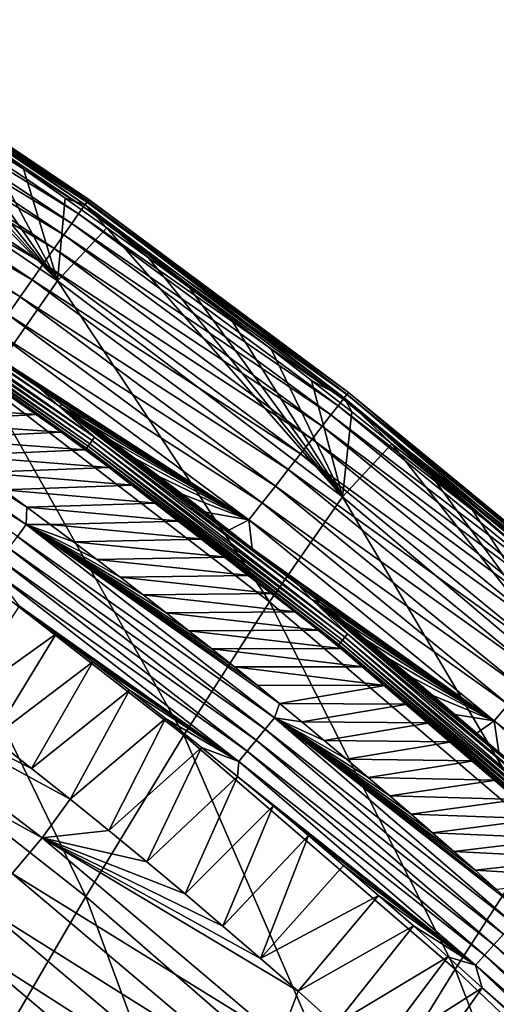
# Model space of a CAD drawing. Header units: millimetres. Extents: x -300 to 300, y -500 to 500.
# Tile 974 of 988: x 193 to 204, y 438 to 462. Entities that reach past the tile are written whole.
import ezdxf

# ---------------------------------------------------------------- set-up
doc = ezdxf.new("R2010")
doc.units = ezdxf.units.MM
doc.header["$LTSCALE"] = 81.481481
for name, color, linetype in [('19', 7, 'CONTINUOUS'), ('23', 7, 'CONTINUOUS'), ('26', 7, 'CONTINUOUS'), ('27', 7, 'CONTINUOUS'), ('29', 7, 'CONTINUOUS'), ('30', 7, 'CONTINUOUS'), ('32', 7, 'CONTINUOUS')]:
    doc.layers.add(name, color=color, linetype=linetype)

msp = doc.modelspace()

# ---------------------------------------------------------------- linework, layer by layer
at = {"layer": '19', "color": 7, "linetype": 'CONTINUOUS'}
for points in [[(186.307, 460.497, 10.887), (193.548, 455.58, 10.842), (187.547, 461.766, 6.659), (186.307, 460.497, 10.887)], [(187.547, 461.766, 6.659), (193.548, 455.58, 10.842), (188.592, 461.09, 6.67), (187.547, 461.766, 6.659)], [(188.592, 461.09, 6.67), (193.548, 455.58, 10.842), (189.632, 460.407, 6.681), (188.592, 461.09, 6.67)], [(193.548, 455.58, 10.842), (186.307, 460.497, 10.887), (191.797, 453.07, 16.182), (193.548, 455.58, 10.842)], [(189.632, 460.407, 6.681), (193.548, 455.58, 10.842), (190.667, 459.716, 6.691), (189.632, 460.407, 6.681)], [(190.667, 459.716, 6.691), (193.548, 455.58, 10.842), (191.697, 459.017, 6.702), (190.667, 459.716, 6.691)], [(191.697, 459.017, 6.702), (193.548, 455.58, 10.842), (192.721, 458.311, 6.712), (191.697, 459.017, 6.702)], [(192.721, 458.311, 6.712), (193.548, 455.58, 10.842), (193.74, 457.597, 6.722), (192.721, 458.311, 6.712)], [(193.74, 457.597, 6.722), (193.548, 455.58, 10.842), (194.754, 456.875, 6.731), (193.74, 457.597, 6.722)], [(193.548, 455.58, 10.842), (200.496, 450.313, 10.795), (194.754, 456.875, 6.731), (193.548, 455.58, 10.842)], [(194.754, 456.875, 6.731), (200.496, 450.313, 10.795), (195.762, 456.146, 6.741), (194.754, 456.875, 6.731)], [(195.762, 456.146, 6.741), (200.496, 450.313, 10.795), (196.766, 455.409, 6.75), (195.762, 456.146, 6.741)], [(198.721, 447.755, 16.11), (193.548, 455.58, 10.842), (191.797, 453.07, 16.182), (198.721, 447.755, 16.11)], [(200.496, 450.313, 10.795), (193.548, 455.58, 10.842), (198.721, 447.755, 16.11), (200.496, 450.313, 10.795)], [(196.766, 455.409, 6.75), (200.496, 450.313, 10.795), (197.763, 454.665, 6.759), (196.766, 455.409, 6.75)], [(197.763, 454.665, 6.759), (200.496, 450.313, 10.795), (198.756, 453.913, 6.768), (197.763, 454.665, 6.759)], [(198.756, 453.913, 6.768), (200.496, 450.313, 10.795), (199.743, 453.153, 6.777), (198.756, 453.913, 6.768)], [(196.633, 444.503, 21.133), (191.797, 453.07, 16.182), (189.746, 449.852, 21.228), (196.633, 444.503, 21.133)], [(198.721, 447.755, 16.11), (191.797, 453.07, 16.182), (196.633, 444.503, 21.133), (198.721, 447.755, 16.11)], [(199.743, 453.153, 6.777), (200.496, 450.313, 10.795), (200.724, 452.385, 6.785), (199.743, 453.153, 6.777)], [(200.724, 452.385, 6.785), (200.496, 450.313, 10.795), (201.7, 451.609, 6.793), (200.724, 452.385, 6.785)], [(200.496, 450.313, 10.795), (207.156, 444.686, 10.748), (201.7, 451.609, 6.793), (200.496, 450.313, 10.795)], [(201.7, 451.609, 6.793), (207.156, 444.686, 10.748), (202.671, 450.826, 6.801), (201.7, 451.609, 6.793)], [(202.671, 450.826, 6.801), (207.156, 444.686, 10.748), (203.636, 450.034, 6.809), (202.671, 450.826, 6.801)], [(205.363, 442.082, 16.036), (200.496, 450.313, 10.795), (198.721, 447.755, 16.11), (205.363, 442.082, 16.036)], [(207.156, 444.686, 10.748), (200.496, 450.313, 10.795), (205.363, 442.082, 16.036), (207.156, 444.686, 10.748)], [(203.636, 450.034, 6.809), (207.156, 444.686, 10.748), (204.596, 449.235, 6.816), (203.636, 450.034, 6.809)], [(194.242, 440.572, 25.872), (189.746, 449.852, 21.228), (187.407, 445.941, 25.988), (194.242, 440.572, 25.872)], [(196.633, 444.503, 21.133), (189.746, 449.852, 21.228), (194.242, 440.572, 25.872), (196.633, 444.503, 21.133)], [(203.243, 438.799, 21.036), (198.721, 447.755, 16.11), (196.633, 444.503, 21.133), (203.243, 438.799, 21.036)], [(205.363, 442.082, 16.036), (198.721, 447.755, 16.11), (203.243, 438.799, 21.036), (205.363, 442.082, 16.036)], [(194.242, 440.572, 25.872), (187.407, 445.941, 25.988), (191.559, 435.978, 30.336), (194.242, 440.572, 25.872)], [(200.806, 434.85, 25.755), (196.633, 444.503, 21.133), (194.242, 440.572, 25.872), (200.806, 434.85, 25.755)], [(203.243, 438.799, 21.036), (196.633, 444.503, 21.133), (200.806, 434.85, 25.755), (203.243, 438.799, 21.036)], [(209.58, 432.732, 20.937), (205.363, 442.082, 16.036), (203.243, 438.799, 21.036), (209.58, 432.732, 20.937)], [(198.063, 430.253, 30.201), (194.242, 440.572, 25.872), (191.559, 435.978, 30.336), (198.063, 430.253, 30.201)], [(200.806, 434.85, 25.755), (194.242, 440.572, 25.872), (198.063, 430.253, 30.201), (200.806, 434.85, 25.755)], [(207.102, 428.77, 25.635), (203.243, 438.799, 21.036), (200.806, 434.85, 25.755), (207.102, 428.77, 25.635)], [(209.58, 432.732, 20.937), (203.243, 438.799, 21.036), (207.102, 428.77, 25.635), (209.58, 432.732, 20.937)]]:
    msp.add_3dface(points, dxfattribs=at)
at = {"layer": '23', "color": 7, "linetype": 'CONTINUOUS'}
for points in [[(193.519, 446.975, 1.06), (191.009, 445.173, 2.814), (192.62, 447.651, 1.062), (193.519, 446.975, 1.06)], [(191.964, 444.436, 2.816), (191.009, 445.173, 2.814), (193.519, 446.975, 1.06), (191.964, 444.436, 2.816)], [(194.413, 446.292, 1.058), (191.964, 444.436, 2.816), (193.519, 446.975, 1.06), (194.413, 446.292, 1.058)], [(192.914, 443.691, 2.817), (191.964, 444.436, 2.816), (194.413, 446.292, 1.058), (192.914, 443.691, 2.817)], [(195.301, 445.602, 1.056), (192.914, 443.691, 2.817), (194.413, 446.292, 1.058), (195.301, 445.602, 1.056)], [(193.858, 442.939, 2.819), (192.914, 443.691, 2.817), (195.301, 445.602, 1.056), (193.858, 442.939, 2.819)], [(196.185, 444.906, 1.055), (193.858, 442.939, 2.819), (195.301, 445.602, 1.056), (196.185, 444.906, 1.055)], [(194.797, 442.178, 2.82), (193.858, 442.939, 2.819), (196.185, 444.906, 1.055), (194.797, 442.178, 2.82)], [(197.063, 444.204, 1.053), (194.797, 442.178, 2.82), (196.185, 444.906, 1.055), (197.063, 444.204, 1.053)], [(195.731, 441.41, 2.822), (194.797, 442.178, 2.82), (197.063, 444.204, 1.053), (195.731, 441.41, 2.822)], [(197.937, 443.495, 1.052), (195.731, 441.41, 2.822), (197.063, 444.204, 1.053), (197.937, 443.495, 1.052)], [(196.66, 440.634, 2.823), (195.731, 441.41, 2.822), (197.937, 443.495, 1.052), (196.66, 440.634, 2.823)], [(198.805, 442.779, 1.05), (196.66, 440.634, 2.823), (197.937, 443.495, 1.052), (198.805, 442.779, 1.05)], [(197.584, 439.849, 2.825), (196.66, 440.634, 2.823), (198.805, 442.779, 1.05), (197.584, 439.849, 2.825)], [(199.667, 442.057, 1.049), (197.584, 439.849, 2.825), (198.805, 442.779, 1.05), (199.667, 442.057, 1.049)], [(198.502, 439.057, 2.826), (197.584, 439.849, 2.825), (199.667, 442.057, 1.049), (198.502, 439.057, 2.826)], [(200.525, 441.328, 1.047), (198.502, 439.057, 2.826), (199.667, 442.057, 1.049), (200.525, 441.328, 1.047)], [(201.378, 440.593, 1.046), (198.502, 439.057, 2.826), (200.525, 441.328, 1.047), (201.378, 440.593, 1.046)], [(199.415, 438.257, 2.827), (198.502, 439.057, 2.826), (201.378, 440.593, 1.046), (199.415, 438.257, 2.827)], [(202.225, 439.85, 1.045), (199.415, 438.257, 2.827), (201.378, 440.593, 1.046), (202.225, 439.85, 1.045)], [(200.321, 437.45, 2.828), (199.415, 438.257, 2.827), (202.225, 439.85, 1.045), (200.321, 437.45, 2.828)], [(203.068, 439.101, 1.044), (200.321, 437.45, 2.828), (202.225, 439.85, 1.045), (203.068, 439.101, 1.044)], [(201.221, 436.636, 2.829), (200.321, 437.45, 2.828), (203.068, 439.101, 1.044), (201.221, 436.636, 2.829)], [(203.905, 438.344, 1.043), (201.221, 436.636, 2.829), (203.068, 439.101, 1.044), (203.905, 438.344, 1.043)], [(202.114, 435.815, 2.83), (201.221, 436.636, 2.829), (203.905, 438.344, 1.043), (202.114, 435.815, 2.83)], [(204.737, 437.581, 1.043), (202.114, 435.815, 2.83), (203.905, 438.344, 1.043), (204.737, 437.581, 1.043)]]:
    msp.add_3dface(points, dxfattribs=at)
at = {"layer": '26', "color": 7, "linetype": 'CONTINUOUS'}
for points in [[(187.165, 446.586, 3.562), (193.173, 441.995, 3.562), (186.478, 445.684, 4.414), (187.165, 446.586, 3.562)], [(191.964, 444.436, 2.816), (192.914, 443.691, 2.817), (187.165, 446.586, 3.562), (191.964, 444.436, 2.816)], [(192.914, 443.691, 2.817), (193.858, 442.939, 2.819), (187.165, 446.586, 3.562), (192.914, 443.691, 2.817)], [(187.165, 446.586, 3.562), (193.858, 442.939, 2.819), (193.173, 441.995, 3.562), (187.165, 446.586, 3.562)], [(186.478, 445.684, 4.414), (193.173, 441.995, 3.562), (192.447, 441.126, 4.401), (186.478, 445.684, 4.414)], [(193.858, 442.939, 2.819), (194.797, 442.178, 2.82), (193.173, 441.995, 3.562), (193.858, 442.939, 2.819)], [(193.173, 441.995, 3.562), (198.98, 437.087, 3.561), (192.447, 441.126, 4.401), (193.173, 441.995, 3.562)], [(194.797, 442.178, 2.82), (195.731, 441.41, 2.822), (193.173, 441.995, 3.562), (194.797, 442.178, 2.82)], [(195.731, 441.41, 2.822), (196.66, 440.634, 2.823), (193.173, 441.995, 3.562), (195.731, 441.41, 2.822)], [(196.66, 440.634, 2.823), (197.584, 439.849, 2.825), (193.173, 441.995, 3.562), (196.66, 440.634, 2.823)], [(197.584, 439.849, 2.825), (198.502, 439.057, 2.826), (193.173, 441.995, 3.562), (197.584, 439.849, 2.825)], [(198.502, 439.057, 2.826), (199.415, 438.257, 2.827), (193.173, 441.995, 3.562), (198.502, 439.057, 2.826)], [(193.173, 441.995, 3.562), (199.415, 438.257, 2.827), (198.98, 437.087, 3.561), (193.173, 441.995, 3.562)], [(192.447, 441.126, 4.401), (198.216, 436.252, 4.39), (191.758, 440.302, 5.32), (192.447, 441.126, 4.401)], [(192.447, 441.126, 4.401), (198.98, 437.087, 3.561), (198.216, 436.252, 4.39), (192.447, 441.126, 4.401)], [(191.758, 440.302, 5.32), (197.492, 435.459, 5.299), (191.112, 439.532, 6.313), (191.758, 440.302, 5.32)], [(191.758, 440.302, 5.32), (198.216, 436.252, 4.39), (197.492, 435.459, 5.299), (191.758, 440.302, 5.32)], [(191.112, 439.532, 6.313), (196.811, 434.717, 6.28), (190.513, 438.819, 7.372), (191.112, 439.532, 6.313)], [(191.112, 439.532, 6.313), (197.492, 435.459, 5.299), (196.811, 434.717, 6.28), (191.112, 439.532, 6.313)], [(189.967, 438.169, 8.486), (190.513, 438.819, 7.372), (196.18, 434.03, 7.328), (189.967, 438.169, 8.486)], [(190.513, 438.819, 7.372), (196.811, 434.717, 6.28), (196.18, 434.03, 7.328), (190.513, 438.819, 7.372)], [(190.839, 437.463, 8.476), (189.967, 438.169, 8.486), (196.18, 434.03, 7.328), (190.839, 437.463, 8.476)], [(199.415, 438.257, 2.827), (200.321, 437.45, 2.828), (198.98, 437.087, 3.561), (199.415, 438.257, 2.827)]]:
    msp.add_3dface(points, dxfattribs=at)
at = {"layer": '27', "color": 7, "linetype": 'CONTINUOUS'}
for points in [[(187.712, 461.825, 6.194), (194.225, 457.433, 6.259), (187.764, 461.908, 5.691), (187.712, 461.825, 6.194)], [(194.31, 457.556, 4.663), (187.738, 461.872, 4.041), (187.78, 461.936, 4.606), (194.31, 457.556, 4.663)], [(194.284, 457.518, 5.754), (187.787, 461.947, 5.16), (187.764, 461.908, 5.691), (194.284, 457.518, 5.754)], [(194.225, 457.433, 6.259), (194.284, 457.518, 5.754), (187.764, 461.908, 5.691), (194.225, 457.433, 6.259)], [(194.314, 457.561, 5.22), (187.78, 461.936, 4.606), (187.787, 461.947, 5.16), (194.314, 457.561, 5.22)], [(194.31, 457.556, 4.663), (187.78, 461.936, 4.606), (194.314, 457.561, 5.22), (194.31, 457.556, 4.663)], [(194.314, 457.561, 5.22), (187.787, 461.947, 5.16), (194.284, 457.518, 5.754), (194.314, 457.561, 5.22)], [(194.186, 457.383, 3.52), (187.543, 461.568, 2.919), (187.659, 461.749, 3.474), (194.186, 457.383, 3.52)], [(194.268, 457.498, 4.092), (187.659, 461.749, 3.474), (187.738, 461.872, 4.041), (194.268, 457.498, 4.092)], [(194.186, 457.383, 3.52), (187.659, 461.749, 3.474), (194.268, 457.498, 4.092), (194.186, 457.383, 3.52)], [(191.697, 459.017, 6.702), (192.721, 458.311, 6.712), (187.712, 461.825, 6.194), (191.697, 459.017, 6.702)], [(192.721, 458.311, 6.712), (193.74, 457.597, 6.722), (187.712, 461.825, 6.194), (192.721, 458.311, 6.712)], [(187.712, 461.825, 6.194), (193.74, 457.597, 6.722), (194.225, 457.433, 6.259), (187.712, 461.825, 6.194)], [(194.268, 457.498, 4.092), (187.738, 461.872, 4.041), (194.31, 457.556, 4.663), (194.268, 457.498, 4.092)], [(194.064, 457.21, 2.957), (187.39, 461.33, 2.387), (187.543, 461.568, 2.919), (194.064, 457.21, 2.957)], [(194.064, 457.21, 2.957), (187.543, 461.568, 2.919), (194.186, 457.383, 3.52), (194.064, 457.21, 2.957)], [(193.901, 456.981, 2.419), (187.204, 461.037, 1.891), (187.39, 461.33, 2.387), (193.901, 456.981, 2.419)], [(193.901, 456.981, 2.419), (187.39, 461.33, 2.387), (194.064, 457.21, 2.957), (193.901, 456.981, 2.419)], [(193.702, 456.698, 1.917), (186.987, 460.698, 1.442), (187.204, 461.037, 1.891), (193.702, 456.698, 1.917)], [(193.702, 456.698, 1.917), (187.204, 461.037, 1.891), (193.901, 456.981, 2.419), (193.702, 456.698, 1.917)], [(193.469, 456.368, 1.462), (186.746, 460.319, 1.049), (186.987, 460.698, 1.442), (193.469, 456.368, 1.462)], [(193.469, 456.368, 1.462), (186.987, 460.698, 1.442), (193.702, 456.698, 1.917), (193.469, 456.368, 1.462)], [(193.209, 456, 1.063), (186.487, 459.911, 0.718), (186.746, 460.319, 1.049), (193.209, 456, 1.063)], [(193.209, 456, 1.063), (186.746, 460.319, 1.049), (193.469, 456.368, 1.462), (193.209, 456, 1.063)], [(192.929, 455.603, 0.727), (186.215, 459.484, 0.451), (186.487, 459.911, 0.718), (192.929, 455.603, 0.727)], [(192.929, 455.603, 0.727), (186.487, 459.911, 0.718), (193.209, 456, 1.063), (192.929, 455.603, 0.727)], [(192.636, 455.187, 0.456), (185.937, 459.048, 0.249), (186.215, 459.484, 0.451), (192.636, 455.187, 0.456)], [(192.636, 455.187, 0.456), (186.215, 459.484, 0.451), (192.929, 455.603, 0.727), (192.636, 455.187, 0.456)], [(192.336, 454.762, 0.252), (185.937, 459.048, 0.249), (192.636, 455.187, 0.456), (192.336, 454.762, 0.252)], [(193.74, 457.597, 6.722), (194.754, 456.875, 6.731), (194.225, 457.433, 6.259), (193.74, 457.597, 6.722)], [(200.516, 452.697, 3.56), (194.064, 457.21, 2.957), (194.186, 457.383, 3.52), (200.516, 452.697, 3.56)], [(200.601, 452.805, 4.137), (194.186, 457.383, 3.52), (194.268, 457.498, 4.092), (200.601, 452.805, 4.137)], [(200.516, 452.697, 3.56), (194.186, 457.383, 3.52), (200.601, 452.805, 4.137), (200.516, 452.697, 3.56)], [(194.225, 457.433, 6.259), (200.539, 452.724, 6.316), (194.284, 457.518, 5.754), (194.225, 457.433, 6.259)], [(194.754, 456.875, 6.731), (195.762, 456.146, 6.741), (194.225, 457.433, 6.259), (194.754, 456.875, 6.731)], [(195.762, 456.146, 6.741), (196.766, 455.409, 6.75), (194.225, 457.433, 6.259), (195.762, 456.146, 6.741)], [(196.766, 455.409, 6.75), (197.763, 454.665, 6.759), (194.225, 457.433, 6.259), (196.766, 455.409, 6.75)], [(197.763, 454.665, 6.759), (198.756, 453.913, 6.768), (194.225, 457.433, 6.259), (197.763, 454.665, 6.759)], [(198.756, 453.913, 6.768), (199.743, 453.153, 6.777), (194.225, 457.433, 6.259), (198.756, 453.913, 6.768)], [(194.225, 457.433, 6.259), (199.743, 453.153, 6.777), (200.539, 452.724, 6.316), (194.225, 457.433, 6.259)], [(200.642, 452.857, 4.712), (194.268, 457.498, 4.092), (194.31, 457.556, 4.663), (200.642, 452.857, 4.712)], [(200.601, 452.805, 4.137), (194.268, 457.498, 4.092), (200.642, 452.857, 4.712), (200.601, 452.805, 4.137)], [(200.607, 452.811, 5.81), (194.314, 457.561, 5.22), (194.284, 457.518, 5.754), (200.607, 452.811, 5.81)], [(200.539, 452.724, 6.316), (200.607, 452.811, 5.81), (194.284, 457.518, 5.754), (200.539, 452.724, 6.316)], [(200.642, 452.858, 5.273), (194.31, 457.556, 4.663), (194.314, 457.561, 5.22), (200.642, 452.858, 5.273)], [(200.642, 452.857, 4.712), (194.31, 457.556, 4.663), (200.642, 452.858, 5.273), (200.642, 452.857, 4.712)], [(200.642, 452.858, 5.273), (194.314, 457.561, 5.22), (200.607, 452.811, 5.81), (200.642, 452.858, 5.273)], [(200.388, 452.532, 2.992), (193.901, 456.981, 2.419), (194.064, 457.21, 2.957), (200.388, 452.532, 2.992)], [(200.388, 452.532, 2.992), (194.064, 457.21, 2.957), (200.516, 452.697, 3.56), (200.388, 452.532, 2.992)], [(200.215, 452.312, 2.447), (193.702, 456.698, 1.917), (193.901, 456.981, 2.419), (200.215, 452.312, 2.447)], [(200.215, 452.312, 2.447), (193.901, 456.981, 2.419), (200.388, 452.532, 2.992), (200.215, 452.312, 2.447)], [(200.003, 452.039, 1.939), (193.469, 456.368, 1.462), (193.702, 456.698, 1.917), (200.003, 452.039, 1.939)], [(200.003, 452.039, 1.939), (193.702, 456.698, 1.917), (200.215, 452.312, 2.447), (200.003, 452.039, 1.939)], [(199.754, 451.721, 1.479), (193.209, 456, 1.063), (193.469, 456.368, 1.462), (199.754, 451.721, 1.479)], [(199.754, 451.721, 1.479), (193.469, 456.368, 1.462), (200.003, 452.039, 1.939), (199.754, 451.721, 1.479)], [(199.476, 451.365, 1.075), (192.929, 455.603, 0.727), (193.209, 456, 1.063), (199.476, 451.365, 1.075)], [(199.476, 451.365, 1.075), (193.209, 456, 1.063), (199.754, 451.721, 1.479), (199.476, 451.365, 1.075)], [(199.175, 450.98, 0.735), (192.636, 455.187, 0.456), (192.929, 455.603, 0.727), (199.175, 450.98, 0.735)], [(199.175, 450.98, 0.735), (192.929, 455.603, 0.727), (199.476, 451.365, 1.075), (199.175, 450.98, 0.735)], [(198.86, 450.576, 0.461), (192.336, 454.762, 0.252), (192.636, 455.187, 0.456), (198.86, 450.576, 0.461)], [(198.86, 450.576, 0.461), (192.636, 455.187, 0.456), (199.175, 450.98, 0.735), (198.86, 450.576, 0.461)], [(198.538, 450.164, 0.254), (192.036, 454.336, 0.111), (192.336, 454.762, 0.252), (198.538, 450.164, 0.254)], [(198.538, 450.164, 0.254), (192.336, 454.762, 0.252), (198.86, 450.576, 0.461), (198.538, 450.164, 0.254)], [(198.217, 449.752, 0.112), (191.893, 453.833, 0.031), (192.036, 454.336, 0.111), (198.217, 449.752, 0.112)], [(198.217, 449.752, 0.112), (192.036, 454.336, 0.111), (198.538, 450.164, 0.254), (198.217, 449.752, 0.112)], [(192.488, 453.409, 0.031), (191.893, 453.833, 0.031), (198.217, 449.752, 0.112), (192.488, 453.409, 0.031)], [(193.081, 452.983, 0.031), (192.488, 453.409, 0.031), (198.217, 449.752, 0.112), (193.081, 452.983, 0.031)], [(199.743, 453.153, 6.777), (200.724, 452.385, 6.785), (200.539, 452.724, 6.316), (199.743, 453.153, 6.777)], [(193.672, 452.554, 0.031), (193.081, 452.983, 0.031), (198.217, 449.752, 0.112), (193.672, 452.554, 0.031)], [(206.727, 447.783, 4.175), (200.516, 452.697, 3.56), (200.601, 452.805, 4.137), (206.727, 447.783, 4.175)], [(200.539, 452.724, 6.316), (206.648, 447.691, 6.363), (200.607, 452.811, 5.81), (200.539, 452.724, 6.316)], [(206.768, 447.83, 4.754), (200.601, 452.805, 4.137), (200.642, 452.857, 4.712), (206.768, 447.83, 4.754)], [(206.727, 447.783, 4.175), (200.601, 452.805, 4.137), (206.768, 447.83, 4.754), (206.727, 447.783, 4.175)], [(206.723, 447.779, 5.857), (200.642, 452.858, 5.273), (200.607, 452.811, 5.81), (206.723, 447.779, 5.857)], [(206.648, 447.691, 6.363), (206.723, 447.779, 5.857), (200.607, 452.811, 5.81), (206.648, 447.691, 6.363)], [(206.765, 447.827, 5.318), (200.642, 452.857, 4.712), (200.642, 452.858, 5.273), (206.765, 447.827, 5.318)], [(206.765, 447.827, 5.318), (200.642, 452.858, 5.273), (206.723, 447.779, 5.857), (206.765, 447.827, 5.318)], [(206.768, 447.83, 4.754), (200.642, 452.857, 4.712), (206.765, 447.827, 5.318), (206.768, 447.83, 4.754)], [(194.26, 452.124, 0.031), (193.672, 452.554, 0.031), (198.217, 449.752, 0.112), (194.26, 452.124, 0.031)], [(206.505, 447.526, 3.021), (200.215, 452.312, 2.447), (200.388, 452.532, 2.992), (206.505, 447.526, 3.021)], [(206.64, 447.682, 3.593), (200.388, 452.532, 2.992), (200.516, 452.697, 3.56), (206.64, 447.682, 3.593)], [(206.505, 447.526, 3.021), (200.388, 452.532, 2.992), (206.64, 447.682, 3.593), (206.505, 447.526, 3.021)], [(206.64, 447.682, 3.593), (200.516, 452.697, 3.56), (206.727, 447.783, 4.175), (206.64, 447.682, 3.593)], [(200.724, 452.385, 6.785), (201.7, 451.609, 6.793), (200.539, 452.724, 6.316), (200.724, 452.385, 6.785)], [(201.7, 451.609, 6.793), (202.671, 450.826, 6.801), (200.539, 452.724, 6.316), (201.7, 451.609, 6.793)], [(202.671, 450.826, 6.801), (203.636, 450.034, 6.809), (200.539, 452.724, 6.316), (202.671, 450.826, 6.801)], [(203.636, 450.034, 6.809), (204.596, 449.235, 6.816), (200.539, 452.724, 6.316), (203.636, 450.034, 6.809)], [(204.596, 449.235, 6.816), (205.55, 448.427, 6.823), (200.539, 452.724, 6.316), (204.596, 449.235, 6.816)], [(205.55, 448.427, 6.823), (206.499, 447.612, 6.83), (200.539, 452.724, 6.316), (205.55, 448.427, 6.823)], [(200.539, 452.724, 6.316), (206.499, 447.612, 6.83), (206.648, 447.691, 6.363), (200.539, 452.724, 6.316)], [(206.323, 447.315, 2.471), (200.003, 452.039, 1.939), (200.215, 452.312, 2.447), (206.323, 447.315, 2.471)], [(206.323, 447.315, 2.471), (200.215, 452.312, 2.447), (206.505, 447.526, 3.021), (206.323, 447.315, 2.471)], [(194.846, 451.691, 0.031), (194.26, 452.124, 0.031), (198.217, 449.752, 0.112), (194.846, 451.691, 0.031)], [(206.098, 447.054, 1.958), (199.754, 451.721, 1.479), (200.003, 452.039, 1.939), (206.098, 447.054, 1.958)], [(206.098, 447.054, 1.958), (200.003, 452.039, 1.939), (206.323, 447.315, 2.471), (206.098, 447.054, 1.958)], [(195.429, 451.256, 0.031), (194.846, 451.691, 0.031), (198.217, 449.752, 0.112), (195.429, 451.256, 0.031)], [(205.834, 446.748, 1.493), (199.476, 451.365, 1.075), (199.754, 451.721, 1.479), (205.834, 446.748, 1.493)], [(205.834, 446.748, 1.493), (199.754, 451.721, 1.479), (206.098, 447.054, 1.958), (205.834, 446.748, 1.493)], [(205.537, 446.404, 1.085), (199.175, 450.98, 0.735), (199.476, 451.365, 1.075), (205.537, 446.404, 1.085)], [(205.537, 446.404, 1.085), (199.476, 451.365, 1.075), (205.834, 446.748, 1.493), (205.537, 446.404, 1.085)], [(196.008, 450.82, 0.031), (195.429, 451.256, 0.031), (198.217, 449.752, 0.112), (196.008, 450.82, 0.031)], [(205.217, 446.033, 0.742), (198.86, 450.576, 0.461), (199.175, 450.98, 0.735), (205.217, 446.033, 0.742)], [(205.217, 446.033, 0.742), (199.175, 450.98, 0.735), (205.537, 446.404, 1.085), (205.217, 446.033, 0.742)], [(196.585, 450.382, 0.031), (196.008, 450.82, 0.031), (198.217, 449.752, 0.112), (196.585, 450.382, 0.031)], [(197.159, 449.941, 0.031), (196.585, 450.382, 0.031), (198.217, 449.752, 0.112), (197.159, 449.941, 0.031)], [(204.882, 445.644, 0.465), (198.538, 450.164, 0.254), (198.86, 450.576, 0.461), (204.882, 445.644, 0.465)], [(204.882, 445.644, 0.465), (198.86, 450.576, 0.461), (205.217, 446.033, 0.742), (204.882, 445.644, 0.465)], [(204.538, 445.246, 0.257), (198.217, 449.752, 0.112), (198.538, 450.164, 0.254), (204.538, 445.246, 0.257)], [(204.538, 445.246, 0.257), (198.538, 450.164, 0.254), (204.882, 445.644, 0.465), (204.538, 445.246, 0.257)], [(197.729, 449.5, 0.031), (197.159, 449.941, 0.031), (198.217, 449.752, 0.112), (197.729, 449.5, 0.031)], [(198.296, 449.056, 0.031), (197.729, 449.5, 0.031), (198.217, 449.752, 0.112), (198.296, 449.056, 0.031)], [(204.195, 444.848, 0.113), (198.296, 449.056, 0.031), (198.217, 449.752, 0.112), (204.195, 444.848, 0.113)], [(204.195, 444.848, 0.113), (198.217, 449.752, 0.112), (204.538, 445.246, 0.257), (204.195, 444.848, 0.113)], [(198.86, 448.611, 0.031), (198.296, 449.056, 0.031), (204.195, 444.848, 0.113), (198.86, 448.611, 0.031)], [(199.42, 448.165, 0.031), (198.86, 448.611, 0.031), (204.195, 444.848, 0.113), (199.42, 448.165, 0.031)], [(199.976, 447.718, 0.031), (199.42, 448.165, 0.031), (204.195, 444.848, 0.113), (199.976, 447.718, 0.031)], [(200.528, 447.271, 0.031), (199.976, 447.718, 0.031), (204.195, 444.848, 0.113), (200.528, 447.271, 0.031)], [(201.074, 446.823, 0.031), (200.528, 447.271, 0.031), (204.195, 444.848, 0.113), (201.074, 446.823, 0.031)], [(201.619, 446.373, 0.031), (201.074, 446.823, 0.031), (204.195, 444.848, 0.113), (201.619, 446.373, 0.031)], [(202.16, 445.921, 0.031), (201.619, 446.373, 0.031), (204.195, 444.848, 0.113), (202.16, 445.921, 0.031)], [(202.7, 445.467, 0.031), (202.16, 445.921, 0.031), (204.195, 444.848, 0.113), (202.7, 445.467, 0.031)], [(203.237, 445.01, 0.031), (202.7, 445.467, 0.031), (204.195, 444.848, 0.113), (203.237, 445.01, 0.031)], [(210.322, 440.011, 0.258), (204.195, 444.848, 0.113), (204.538, 445.246, 0.257), (210.322, 440.011, 0.258)], [(203.774, 444.55, 0.031), (203.237, 445.01, 0.031), (204.195, 444.848, 0.113), (203.774, 444.55, 0.031)], [(204.312, 444.085, 0.031), (203.774, 444.55, 0.031), (204.195, 444.848, 0.113), (204.312, 444.085, 0.031)], [(209.958, 439.629, 0.113), (204.312, 444.085, 0.031), (204.195, 444.848, 0.113), (209.958, 439.629, 0.113)], [(209.958, 439.629, 0.113), (204.195, 444.848, 0.113), (210.322, 440.011, 0.258), (209.958, 439.629, 0.113)]]:
    msp.add_3dface(points, dxfattribs=at)
at = {"layer": '29', "color": 7, "linetype": 'CONTINUOUS'}
for points in [[(193.051, 452.322, 0.5), (189.323, 452.56, 0.5), (192.46, 452.748, 0.5), (193.051, 452.322, 0.5)], [(189.909, 452.15, 0.5), (189.323, 452.56, 0.5), (193.051, 452.322, 0.5), (189.909, 452.15, 0.5)], [(193.639, 451.893, 0.5), (189.909, 452.15, 0.5), (193.051, 452.322, 0.5), (193.639, 451.893, 0.5)], [(190.492, 451.737, 0.5), (189.909, 452.15, 0.5), (193.639, 451.893, 0.5), (190.492, 451.737, 0.5)], [(194.224, 451.463, 0.5), (190.492, 451.737, 0.5), (193.639, 451.893, 0.5), (194.224, 451.463, 0.5)], [(191.073, 451.322, 0.5), (190.492, 451.737, 0.5), (194.224, 451.463, 0.5), (191.073, 451.322, 0.5)], [(194.807, 451.03, 0.5), (191.073, 451.322, 0.5), (194.224, 451.463, 0.5), (194.807, 451.03, 0.5)], [(191.652, 450.905, 0.5), (191.073, 451.322, 0.5), (194.807, 451.03, 0.5), (191.652, 450.905, 0.5)], [(195.386, 450.596, 0.5), (191.652, 450.905, 0.5), (194.807, 451.03, 0.5), (195.386, 450.596, 0.5)], [(192.228, 450.486, 0.5), (191.652, 450.905, 0.5), (195.386, 450.596, 0.5), (192.228, 450.486, 0.5)], [(195.963, 450.16, 0.5), (192.228, 450.486, 0.5), (195.386, 450.596, 0.5), (195.963, 450.16, 0.5)], [(192.802, 450.064, 0.5), (192.228, 450.486, 0.5), (195.963, 450.16, 0.5), (192.802, 450.064, 0.5)], [(196.536, 449.722, 0.5), (192.802, 450.064, 0.5), (195.963, 450.16, 0.5), (196.536, 449.722, 0.5)], [(193.374, 449.64, 0.5), (192.802, 450.064, 0.5), (196.536, 449.722, 0.5), (193.374, 449.64, 0.5)], [(197.106, 449.282, 0.5), (193.374, 449.64, 0.5), (196.536, 449.722, 0.5), (197.106, 449.282, 0.5)], [(193.943, 449.214, 0.5), (193.374, 449.64, 0.5), (197.106, 449.282, 0.5), (193.943, 449.214, 0.5)], [(197.673, 448.841, 0.5), (193.943, 449.214, 0.5), (197.106, 449.282, 0.5), (197.673, 448.841, 0.5)], [(194.51, 448.785, 0.5), (193.943, 449.214, 0.5), (197.673, 448.841, 0.5), (194.51, 448.785, 0.5)], [(198.237, 448.398, 0.5), (194.51, 448.785, 0.5), (197.673, 448.841, 0.5), (198.237, 448.398, 0.5)], [(195.074, 448.355, 0.5), (194.51, 448.785, 0.5), (198.237, 448.398, 0.5), (195.074, 448.355, 0.5)], [(198.797, 447.954, 0.5), (195.074, 448.355, 0.5), (198.237, 448.398, 0.5), (198.797, 447.954, 0.5)], [(195.637, 447.922, 0.5), (195.074, 448.355, 0.5), (198.797, 447.954, 0.5), (195.637, 447.922, 0.5)], [(199.353, 447.509, 0.5), (195.637, 447.922, 0.5), (198.797, 447.954, 0.5), (199.353, 447.509, 0.5)], [(196.197, 447.486, 0.5), (195.637, 447.922, 0.5), (199.353, 447.509, 0.5), (196.197, 447.486, 0.5)], [(199.906, 447.062, 0.5), (196.197, 447.486, 0.5), (199.353, 447.509, 0.5), (199.906, 447.062, 0.5)], [(196.755, 447.048, 0.5), (196.197, 447.486, 0.5), (199.906, 447.062, 0.5), (196.755, 447.048, 0.5)], [(200.456, 446.614, 0.5), (196.755, 447.048, 0.5), (199.906, 447.062, 0.5), (200.456, 446.614, 0.5)], [(197.31, 446.608, 0.5), (196.755, 447.048, 0.5), (200.456, 446.614, 0.5), (197.31, 446.608, 0.5)], [(201, 446.166, 0.5), (197.31, 446.608, 0.5), (200.456, 446.614, 0.5), (201, 446.166, 0.5)], [(197.863, 446.166, 0.5), (197.31, 446.608, 0.5), (201, 446.166, 0.5), (197.863, 446.166, 0.5)], [(198.414, 445.721, 0.5), (197.863, 446.166, 0.5), (201.541, 445.716, 0.5), (198.414, 445.721, 0.5)], [(201.541, 445.716, 0.5), (197.863, 446.166, 0.5), (201, 446.166, 0.5), (201.541, 445.716, 0.5)], [(198.962, 445.275, 0.5), (198.414, 445.721, 0.5), (201.541, 445.716, 0.5), (198.962, 445.275, 0.5)], [(202.083, 445.262, 0.5), (198.962, 445.275, 0.5), (201.541, 445.716, 0.5), (202.083, 445.262, 0.5)], [(199.508, 444.826, 0.5), (198.962, 445.275, 0.5), (202.083, 445.262, 0.5), (199.508, 444.826, 0.5)], [(202.623, 444.805, 0.5), (199.508, 444.826, 0.5), (202.083, 445.262, 0.5), (202.623, 444.805, 0.5)], [(200.053, 444.374, 0.5), (199.508, 444.826, 0.5), (202.623, 444.805, 0.5), (200.053, 444.374, 0.5)], [(203.165, 444.342, 0.5), (200.053, 444.374, 0.5), (202.623, 444.805, 0.5), (203.165, 444.342, 0.5)], [(200.594, 443.921, 0.5), (200.053, 444.374, 0.5), (203.165, 444.342, 0.5), (200.594, 443.921, 0.5)], [(203.705, 443.877, 0.5), (200.594, 443.921, 0.5), (203.165, 444.342, 0.5), (203.705, 443.877, 0.5)], [(201.126, 443.471, 0.5), (200.594, 443.921, 0.5), (203.705, 443.877, 0.5), (201.126, 443.471, 0.5)], [(204.244, 443.408, 0.5), (201.126, 443.471, 0.5), (203.705, 443.877, 0.5), (204.244, 443.408, 0.5)], [(201.65, 443.024, 0.5), (201.126, 443.471, 0.5), (204.244, 443.408, 0.5), (201.65, 443.024, 0.5)], [(204.781, 442.936, 0.5), (201.65, 443.024, 0.5), (204.244, 443.408, 0.5), (204.781, 442.936, 0.5)], [(202.173, 442.574, 0.5), (201.65, 443.024, 0.5), (204.781, 442.936, 0.5), (202.173, 442.574, 0.5)], [(205.317, 442.461, 0.5), (202.173, 442.574, 0.5), (204.781, 442.936, 0.5), (205.317, 442.461, 0.5)], [(202.694, 442.121, 0.5), (202.173, 442.574, 0.5), (205.317, 442.461, 0.5), (202.694, 442.121, 0.5)], [(205.852, 441.983, 0.5), (202.694, 442.121, 0.5), (205.317, 442.461, 0.5), (205.852, 441.983, 0.5)], [(203.213, 441.665, 0.5), (202.694, 442.121, 0.5), (205.852, 441.983, 0.5), (203.213, 441.665, 0.5)], [(206.386, 441.501, 0.5), (203.213, 441.665, 0.5), (205.852, 441.983, 0.5), (206.386, 441.501, 0.5)], [(203.731, 441.207, 0.5), (203.213, 441.665, 0.5), (206.386, 441.501, 0.5), (203.731, 441.207, 0.5)], [(206.918, 441.017, 0.5), (203.731, 441.207, 0.5), (206.386, 441.501, 0.5), (206.918, 441.017, 0.5)], [(204.25, 440.743, 0.5), (203.731, 441.207, 0.5), (206.918, 441.017, 0.5), (204.25, 440.743, 0.5)]]:
    msp.add_3dface(points, dxfattribs=at)
at = {"layer": '30', "color": 7, "linetype": 'CONTINUOUS'}
for points in [[(192.488, 453.409, 0.031), (193.081, 452.983, 0.031), (187.193, 456.95, 0.028), (192.488, 453.409, 0.031)], [(193.081, 452.983, 0.031), (193.578, 452.533, 0.028), (187.193, 456.95, 0.028), (193.081, 452.983, 0.031)], [(193.578, 452.533, 0.028), (188.066, 456.251, 0.042), (187.193, 456.95, 0.028), (193.578, 452.533, 0.028)], [(194.394, 451.684, 0.079), (187.959, 456.09, 0.138), (188.01, 456.167, 0.079), (194.394, 451.684, 0.079)], [(194.454, 451.765, 0.042), (188.01, 456.167, 0.079), (188.066, 456.251, 0.042), (194.454, 451.765, 0.042)], [(194.394, 451.684, 0.079), (188.01, 456.167, 0.079), (194.454, 451.765, 0.042), (194.394, 451.684, 0.079)], [(194.454, 451.765, 0.042), (188.066, 456.251, 0.042), (193.578, 452.533, 0.028), (194.454, 451.765, 0.042)], [(194.258, 451.5, 0.307), (187.864, 455.948, 0.404), (187.883, 455.977, 0.307), (194.258, 451.5, 0.307)], [(194.237, 451.471, 0.404), (188.275, 455.654, 0.5), (187.864, 455.948, 0.404), (194.237, 451.471, 0.404)], [(194.237, 451.471, 0.404), (187.864, 455.948, 0.404), (194.258, 451.5, 0.307), (194.237, 451.471, 0.404)], [(194.293, 451.547, 0.216), (187.883, 455.977, 0.307), (187.916, 456.025, 0.216), (194.293, 451.547, 0.216)], [(194.258, 451.5, 0.307), (187.883, 455.977, 0.307), (194.293, 451.547, 0.216), (194.258, 451.5, 0.307)], [(194.339, 451.609, 0.138), (187.916, 456.025, 0.216), (187.959, 456.09, 0.138), (194.339, 451.609, 0.138)], [(194.293, 451.547, 0.216), (187.916, 456.025, 0.216), (194.339, 451.609, 0.138), (194.293, 451.547, 0.216)], [(194.339, 451.609, 0.138), (187.959, 456.09, 0.138), (194.394, 451.684, 0.079), (194.339, 451.609, 0.138)], [(188.882, 455.245, 0.5), (188.275, 455.654, 0.5), (194.237, 451.471, 0.404), (188.882, 455.245, 0.5)], [(189.486, 454.833, 0.5), (188.882, 455.245, 0.5), (194.237, 451.471, 0.404), (189.486, 454.833, 0.5)], [(190.086, 454.421, 0.5), (189.486, 454.833, 0.5), (194.237, 451.471, 0.404), (190.086, 454.421, 0.5)], [(190.682, 454.007, 0.5), (190.086, 454.421, 0.5), (194.237, 451.471, 0.404), (190.682, 454.007, 0.5)], [(191.276, 453.59, 0.5), (190.682, 454.007, 0.5), (194.237, 451.471, 0.404), (191.276, 453.59, 0.5)], [(191.869, 453.17, 0.5), (191.276, 453.59, 0.5), (194.237, 451.471, 0.404), (191.869, 453.17, 0.5)], [(192.46, 452.748, 0.5), (191.869, 453.17, 0.5), (194.237, 451.471, 0.404), (192.46, 452.748, 0.5)], [(193.081, 452.983, 0.031), (193.672, 452.554, 0.031), (193.578, 452.533, 0.028), (193.081, 452.983, 0.031)], [(193.051, 452.322, 0.5), (192.46, 452.748, 0.5), (194.237, 451.471, 0.404), (193.051, 452.322, 0.5)], [(193.672, 452.554, 0.031), (194.26, 452.124, 0.031), (193.578, 452.533, 0.028), (193.672, 452.554, 0.031)], [(194.26, 452.124, 0.031), (194.846, 451.691, 0.031), (193.578, 452.533, 0.028), (194.26, 452.124, 0.031)], [(194.846, 451.691, 0.031), (195.429, 451.256, 0.031), (193.578, 452.533, 0.028), (194.846, 451.691, 0.031)], [(195.429, 451.256, 0.031), (196.008, 450.82, 0.031), (193.578, 452.533, 0.028), (195.429, 451.256, 0.031)], [(196.008, 450.82, 0.031), (196.585, 450.382, 0.031), (193.578, 452.533, 0.028), (196.008, 450.82, 0.031)], [(196.585, 450.382, 0.031), (197.159, 449.941, 0.031), (193.578, 452.533, 0.028), (196.585, 450.382, 0.031)], [(197.159, 449.941, 0.031), (197.729, 449.5, 0.031), (193.578, 452.533, 0.028), (197.159, 449.941, 0.031)], [(197.729, 449.5, 0.031), (198.296, 449.056, 0.031), (193.578, 452.533, 0.028), (197.729, 449.5, 0.031)], [(198.296, 449.056, 0.031), (198.86, 448.611, 0.031), (193.578, 452.533, 0.028), (198.296, 449.056, 0.031)], [(198.86, 448.611, 0.031), (199.42, 448.165, 0.031), (193.578, 452.533, 0.028), (198.86, 448.611, 0.031)], [(199.42, 448.165, 0.031), (199.748, 447.808, 0.028), (193.578, 452.533, 0.028), (199.42, 448.165, 0.031)], [(199.748, 447.808, 0.028), (194.454, 451.765, 0.042), (193.578, 452.533, 0.028), (199.748, 447.808, 0.028)], [(193.639, 451.893, 0.5), (193.051, 452.322, 0.5), (194.237, 451.471, 0.404), (193.639, 451.893, 0.5)], [(194.224, 451.463, 0.5), (193.639, 451.893, 0.5), (194.237, 451.471, 0.404), (194.224, 451.463, 0.5)], [(200.497, 446.821, 0.138), (194.293, 451.547, 0.216), (194.339, 451.609, 0.138), (200.497, 446.821, 0.138)], [(200.556, 446.893, 0.079), (194.339, 451.609, 0.138), (194.394, 451.684, 0.079), (200.556, 446.893, 0.079)], [(200.497, 446.821, 0.138), (194.339, 451.609, 0.138), (200.556, 446.893, 0.079), (200.497, 446.821, 0.138)], [(200.62, 446.971, 0.042), (194.394, 451.684, 0.079), (194.454, 451.765, 0.042), (200.62, 446.971, 0.042)], [(200.556, 446.893, 0.079), (194.394, 451.684, 0.079), (200.62, 446.971, 0.042), (200.556, 446.893, 0.079)], [(200.62, 446.971, 0.042), (194.454, 451.765, 0.042), (199.748, 447.808, 0.028), (200.62, 446.971, 0.042)], [(194.807, 451.03, 0.5), (194.224, 451.463, 0.5), (194.237, 451.471, 0.404), (194.807, 451.03, 0.5)], [(200.411, 446.716, 0.307), (194.237, 451.471, 0.404), (194.258, 451.5, 0.307), (200.411, 446.716, 0.307)], [(200.388, 446.688, 0.404), (194.807, 451.03, 0.5), (194.237, 451.471, 0.404), (200.388, 446.688, 0.404)], [(200.388, 446.688, 0.404), (194.237, 451.471, 0.404), (200.411, 446.716, 0.307), (200.388, 446.688, 0.404)], [(200.448, 446.761, 0.216), (194.258, 451.5, 0.307), (194.293, 451.547, 0.216), (200.448, 446.761, 0.216)], [(200.411, 446.716, 0.307), (194.258, 451.5, 0.307), (200.448, 446.761, 0.216), (200.411, 446.716, 0.307)], [(200.448, 446.761, 0.216), (194.293, 451.547, 0.216), (200.497, 446.821, 0.138), (200.448, 446.761, 0.216)], [(195.386, 450.596, 0.5), (194.807, 451.03, 0.5), (200.388, 446.688, 0.404), (195.386, 450.596, 0.5)], [(195.963, 450.16, 0.5), (195.386, 450.596, 0.5), (200.388, 446.688, 0.404), (195.963, 450.16, 0.5)], [(196.536, 449.722, 0.5), (195.963, 450.16, 0.5), (200.388, 446.688, 0.404), (196.536, 449.722, 0.5)], [(197.106, 449.282, 0.5), (196.536, 449.722, 0.5), (200.388, 446.688, 0.404), (197.106, 449.282, 0.5)], [(197.673, 448.841, 0.5), (197.106, 449.282, 0.5), (200.388, 446.688, 0.404), (197.673, 448.841, 0.5)], [(198.237, 448.398, 0.5), (197.673, 448.841, 0.5), (200.388, 446.688, 0.404), (198.237, 448.398, 0.5)], [(198.797, 447.954, 0.5), (198.237, 448.398, 0.5), (200.388, 446.688, 0.404), (198.797, 447.954, 0.5)], [(199.42, 448.165, 0.031), (199.976, 447.718, 0.031), (199.748, 447.808, 0.028), (199.42, 448.165, 0.031)], [(199.353, 447.509, 0.5), (198.797, 447.954, 0.5), (200.388, 446.688, 0.404), (199.353, 447.509, 0.5)], [(199.976, 447.718, 0.031), (200.528, 447.271, 0.031), (199.748, 447.808, 0.028), (199.976, 447.718, 0.031)], [(200.528, 447.271, 0.031), (201.074, 446.823, 0.031), (199.748, 447.808, 0.028), (200.528, 447.271, 0.031)], [(201.074, 446.823, 0.031), (201.619, 446.373, 0.031), (199.748, 447.808, 0.028), (201.074, 446.823, 0.031)], [(201.619, 446.373, 0.031), (202.16, 445.921, 0.031), (199.748, 447.808, 0.028), (201.619, 446.373, 0.031)], [(202.16, 445.921, 0.031), (202.7, 445.467, 0.031), (199.748, 447.808, 0.028), (202.16, 445.921, 0.031)], [(202.7, 445.467, 0.031), (203.237, 445.01, 0.031), (199.748, 447.808, 0.028), (202.7, 445.467, 0.031)], [(203.237, 445.01, 0.031), (203.774, 444.55, 0.031), (199.748, 447.808, 0.028), (203.237, 445.01, 0.031)], [(203.774, 444.55, 0.031), (204.312, 444.085, 0.031), (199.748, 447.808, 0.028), (203.774, 444.55, 0.031)], [(204.312, 444.085, 0.031), (204.849, 443.615, 0.031), (199.748, 447.808, 0.028), (204.312, 444.085, 0.031)], [(204.849, 443.615, 0.031), (205.386, 443.142, 0.031), (199.748, 447.808, 0.028), (204.849, 443.615, 0.031)], [(205.386, 443.142, 0.031), (205.671, 442.79, 0.028), (199.748, 447.808, 0.028), (205.386, 443.142, 0.031)], [(205.671, 442.79, 0.028), (200.62, 446.971, 0.042), (199.748, 447.808, 0.028), (205.671, 442.79, 0.028)], [(199.906, 447.062, 0.5), (199.353, 447.509, 0.5), (200.388, 446.688, 0.404), (199.906, 447.062, 0.5)], [(200.456, 446.614, 0.5), (199.906, 447.062, 0.5), (200.388, 446.688, 0.404), (200.456, 446.614, 0.5)], [(206.404, 441.736, 0.138), (200.448, 446.761, 0.216), (200.497, 446.821, 0.138), (206.404, 441.736, 0.138)], [(206.466, 441.805, 0.079), (200.497, 446.821, 0.138), (200.556, 446.893, 0.079), (206.466, 441.805, 0.079)], [(206.404, 441.736, 0.138), (200.497, 446.821, 0.138), (206.466, 441.805, 0.079), (206.404, 441.736, 0.138)], [(206.534, 441.88, 0.042), (200.556, 446.893, 0.079), (200.62, 446.971, 0.042), (206.534, 441.88, 0.042)], [(206.466, 441.805, 0.079), (200.556, 446.893, 0.079), (206.534, 441.88, 0.042), (206.466, 441.805, 0.079)], [(206.534, 441.88, 0.042), (200.62, 446.971, 0.042), (205.671, 442.79, 0.028), (206.534, 441.88, 0.042)], [(206.313, 441.636, 0.307), (200.388, 446.688, 0.404), (200.411, 446.716, 0.307), (206.313, 441.636, 0.307)], [(206.289, 441.609, 0.404), (200.456, 446.614, 0.5), (200.388, 446.688, 0.404), (206.289, 441.609, 0.404)], [(206.289, 441.609, 0.404), (200.388, 446.688, 0.404), (206.313, 441.636, 0.307), (206.289, 441.609, 0.404)], [(206.351, 441.679, 0.216), (200.411, 446.716, 0.307), (200.448, 446.761, 0.216), (206.351, 441.679, 0.216)], [(206.313, 441.636, 0.307), (200.411, 446.716, 0.307), (206.351, 441.679, 0.216), (206.313, 441.636, 0.307)], [(206.351, 441.679, 0.216), (200.448, 446.761, 0.216), (206.404, 441.736, 0.138), (206.351, 441.679, 0.216)], [(201, 446.166, 0.5), (200.456, 446.614, 0.5), (206.289, 441.609, 0.404), (201, 446.166, 0.5)], [(201.541, 445.716, 0.5), (201, 446.166, 0.5), (206.289, 441.609, 0.404), (201.541, 445.716, 0.5)], [(202.083, 445.262, 0.5), (201.541, 445.716, 0.5), (206.289, 441.609, 0.404), (202.083, 445.262, 0.5)], [(202.623, 444.805, 0.5), (202.083, 445.262, 0.5), (206.289, 441.609, 0.404), (202.623, 444.805, 0.5)], [(203.165, 444.342, 0.5), (202.623, 444.805, 0.5), (206.289, 441.609, 0.404), (203.165, 444.342, 0.5)], [(203.705, 443.877, 0.5), (203.165, 444.342, 0.5), (206.289, 441.609, 0.404), (203.705, 443.877, 0.5)], [(204.244, 443.408, 0.5), (203.705, 443.877, 0.5), (206.289, 441.609, 0.404), (204.244, 443.408, 0.5)], [(204.781, 442.936, 0.5), (204.244, 443.408, 0.5), (206.289, 441.609, 0.404), (204.781, 442.936, 0.5)]]:
    msp.add_3dface(points, dxfattribs=at)
at = {"layer": '32', "color": 7, "linetype": 'CONTINUOUS'}
for points in [[(192.784, 449.639, 0.516), (186.293, 453.755, 0.565), (186.495, 454.058, 0.516), (192.784, 449.639, 0.516)], [(192.228, 450.486, 0.5), (192.802, 450.064, 0.5), (186.495, 454.058, 0.516), (192.228, 450.486, 0.5)], [(192.802, 450.064, 0.5), (192.784, 449.639, 0.516), (186.495, 454.058, 0.516), (192.802, 450.064, 0.5)], [(192.571, 449.35, 0.564), (186.293, 453.755, 0.565), (192.784, 449.639, 0.516), (192.571, 449.35, 0.564)], [(192.802, 450.064, 0.5), (193.374, 449.64, 0.5), (192.784, 449.639, 0.516), (192.802, 450.064, 0.5)], [(198.84, 444.924, 0.515), (192.571, 449.35, 0.564), (192.784, 449.639, 0.516), (198.84, 444.924, 0.515)], [(193.374, 449.64, 0.5), (193.943, 449.214, 0.5), (192.784, 449.639, 0.516), (193.374, 449.64, 0.5)], [(193.943, 449.214, 0.5), (194.51, 448.785, 0.5), (192.784, 449.639, 0.516), (193.943, 449.214, 0.5)], [(194.51, 448.785, 0.5), (195.074, 448.355, 0.5), (192.784, 449.639, 0.516), (194.51, 448.785, 0.5)], [(195.074, 448.355, 0.5), (195.637, 447.922, 0.5), (192.784, 449.639, 0.516), (195.074, 448.355, 0.5)], [(195.637, 447.922, 0.5), (196.197, 447.486, 0.5), (192.784, 449.639, 0.516), (195.637, 447.922, 0.5)], [(196.197, 447.486, 0.5), (196.755, 447.048, 0.5), (192.784, 449.639, 0.516), (196.197, 447.486, 0.5)], [(196.755, 447.048, 0.5), (197.31, 446.608, 0.5), (192.784, 449.639, 0.516), (196.755, 447.048, 0.5)], [(197.31, 446.608, 0.5), (197.863, 446.166, 0.5), (192.784, 449.639, 0.516), (197.31, 446.608, 0.5)], [(197.863, 446.166, 0.5), (198.414, 445.721, 0.5), (192.784, 449.639, 0.516), (197.863, 446.166, 0.5)], [(198.414, 445.721, 0.5), (198.962, 445.275, 0.5), (192.784, 449.639, 0.516), (198.414, 445.721, 0.5)], [(198.962, 445.275, 0.5), (198.84, 444.924, 0.515), (192.784, 449.639, 0.516), (198.962, 445.275, 0.5)], [(198.615, 444.649, 0.562), (192.36, 449.065, 0.645), (192.571, 449.35, 0.564), (198.615, 444.649, 0.562)], [(198.615, 444.649, 0.562), (192.571, 449.35, 0.564), (198.84, 444.924, 0.515), (198.615, 444.649, 0.562)], [(198.392, 444.378, 0.642), (192.154, 448.787, 0.758), (192.36, 449.065, 0.645), (198.392, 444.378, 0.642)], [(198.392, 444.378, 0.642), (192.36, 449.065, 0.645), (198.615, 444.649, 0.562), (198.392, 444.378, 0.642)], [(198.175, 444.113, 0.752), (191.956, 448.52, 0.901), (192.154, 448.787, 0.758), (198.175, 444.113, 0.752)], [(198.175, 444.113, 0.752), (192.154, 448.787, 0.758), (198.392, 444.378, 0.642), (198.175, 444.113, 0.752)], [(197.966, 443.858, 0.892), (192.62, 447.651, 1.062), (191.956, 448.52, 0.901), (197.966, 443.858, 0.892)], [(197.966, 443.858, 0.892), (191.956, 448.52, 0.901), (198.175, 444.113, 0.752), (197.966, 443.858, 0.892)], [(193.519, 446.975, 1.06), (192.62, 447.651, 1.062), (197.966, 443.858, 0.892), (193.519, 446.975, 1.06)], [(194.413, 446.292, 1.058), (193.519, 446.975, 1.06), (197.966, 443.858, 0.892), (194.413, 446.292, 1.058)], [(195.301, 445.602, 1.056), (194.413, 446.292, 1.058), (197.966, 443.858, 0.892), (195.301, 445.602, 1.056)], [(196.185, 444.906, 1.055), (195.301, 445.602, 1.056), (197.966, 443.858, 0.892), (196.185, 444.906, 1.055)], [(198.962, 445.275, 0.5), (199.508, 444.826, 0.5), (198.84, 444.924, 0.515), (198.962, 445.275, 0.5)], [(197.063, 444.204, 1.053), (196.185, 444.906, 1.055), (197.966, 443.858, 0.892), (197.063, 444.204, 1.053)], [(204.66, 439.911, 0.515), (198.615, 444.649, 0.562), (198.84, 444.924, 0.515), (204.66, 439.911, 0.515)], [(199.508, 444.826, 0.5), (200.053, 444.374, 0.5), (198.84, 444.924, 0.515), (199.508, 444.826, 0.5)], [(200.053, 444.374, 0.5), (200.594, 443.921, 0.5), (198.84, 444.924, 0.515), (200.053, 444.374, 0.5)], [(200.594, 443.921, 0.5), (201.126, 443.471, 0.5), (198.84, 444.924, 0.515), (200.594, 443.921, 0.5)], [(201.126, 443.471, 0.5), (201.65, 443.024, 0.5), (198.84, 444.924, 0.515), (201.126, 443.471, 0.5)], [(201.65, 443.024, 0.5), (202.173, 442.574, 0.5), (198.84, 444.924, 0.515), (201.65, 443.024, 0.5)], [(202.173, 442.574, 0.5), (202.694, 442.121, 0.5), (198.84, 444.924, 0.515), (202.173, 442.574, 0.5)], [(202.694, 442.121, 0.5), (203.213, 441.665, 0.5), (198.84, 444.924, 0.515), (202.694, 442.121, 0.5)], [(203.213, 441.665, 0.5), (203.731, 441.207, 0.5), (198.84, 444.924, 0.515), (203.213, 441.665, 0.5)], [(203.731, 441.207, 0.5), (204.25, 440.743, 0.5), (198.84, 444.924, 0.515), (203.731, 441.207, 0.5)], [(204.25, 440.743, 0.5), (204.769, 440.276, 0.5), (198.84, 444.924, 0.515), (204.25, 440.743, 0.5)], [(204.769, 440.276, 0.5), (204.66, 439.911, 0.515), (198.84, 444.924, 0.515), (204.769, 440.276, 0.5)], [(204.424, 439.65, 0.561), (198.392, 444.378, 0.642), (198.615, 444.649, 0.562), (204.424, 439.65, 0.561)], [(204.424, 439.65, 0.561), (198.615, 444.649, 0.562), (204.66, 439.911, 0.515), (204.424, 439.65, 0.561)], [(204.19, 439.392, 0.639), (198.175, 444.113, 0.752), (198.392, 444.378, 0.642), (204.19, 439.392, 0.639)], [(204.19, 439.392, 0.639), (198.392, 444.378, 0.642), (204.424, 439.65, 0.561), (204.19, 439.392, 0.639)], [(197.937, 443.495, 1.052), (197.063, 444.204, 1.053), (197.966, 443.858, 0.892), (197.937, 443.495, 1.052)], [(203.961, 439.14, 0.748), (197.966, 443.858, 0.892), (198.175, 444.113, 0.752), (203.961, 439.14, 0.748)], [(203.961, 439.14, 0.748), (198.175, 444.113, 0.752), (204.19, 439.392, 0.639), (203.961, 439.14, 0.748)], [(203.741, 438.897, 0.886), (197.937, 443.495, 1.052), (197.966, 443.858, 0.892), (203.741, 438.897, 0.886)], [(203.741, 438.897, 0.886), (197.966, 443.858, 0.892), (203.961, 439.14, 0.748), (203.741, 438.897, 0.886)], [(198.805, 442.779, 1.05), (197.937, 443.495, 1.052), (203.741, 438.897, 0.886), (198.805, 442.779, 1.05)], [(199.667, 442.057, 1.049), (198.805, 442.779, 1.05), (203.741, 438.897, 0.886), (199.667, 442.057, 1.049)], [(200.525, 441.328, 1.047), (199.667, 442.057, 1.049), (203.741, 438.897, 0.886), (200.525, 441.328, 1.047)], [(201.378, 440.593, 1.046), (200.525, 441.328, 1.047), (203.741, 438.897, 0.886), (201.378, 440.593, 1.046)], [(202.225, 439.85, 1.045), (201.378, 440.593, 1.046), (203.741, 438.897, 0.886), (202.225, 439.85, 1.045)], [(203.068, 439.101, 1.044), (202.225, 439.85, 1.045), (203.741, 438.897, 0.886), (203.068, 439.101, 1.044)], [(209.996, 434.35, 0.561), (204.19, 439.392, 0.639), (204.424, 439.65, 0.561), (209.996, 434.35, 0.561)], [(209.752, 434.105, 0.638), (203.961, 439.14, 0.748), (204.19, 439.392, 0.639), (209.752, 434.105, 0.638)], [(209.752, 434.105, 0.638), (204.19, 439.392, 0.639), (209.996, 434.35, 0.561), (209.752, 434.105, 0.638)], [(203.905, 438.344, 1.043), (203.068, 439.101, 1.044), (203.741, 438.897, 0.886), (203.905, 438.344, 1.043)], [(209.513, 433.866, 0.745), (203.741, 438.897, 0.886), (203.961, 439.14, 0.748), (209.513, 433.866, 0.745)], [(209.513, 433.866, 0.745), (203.961, 439.14, 0.748), (209.752, 434.105, 0.638), (209.513, 433.866, 0.745)], [(209.282, 433.636, 0.881), (203.905, 438.344, 1.043), (203.741, 438.897, 0.886), (209.282, 433.636, 0.881)], [(209.282, 433.636, 0.881), (203.741, 438.897, 0.886), (209.513, 433.866, 0.745), (209.282, 433.636, 0.881)], [(204.737, 437.581, 1.043), (203.905, 438.344, 1.043), (209.282, 433.636, 0.881), (204.737, 437.581, 1.043)]]:
    msp.add_3dface(points, dxfattribs=at)

doc.saveas('drawing.dxf')
